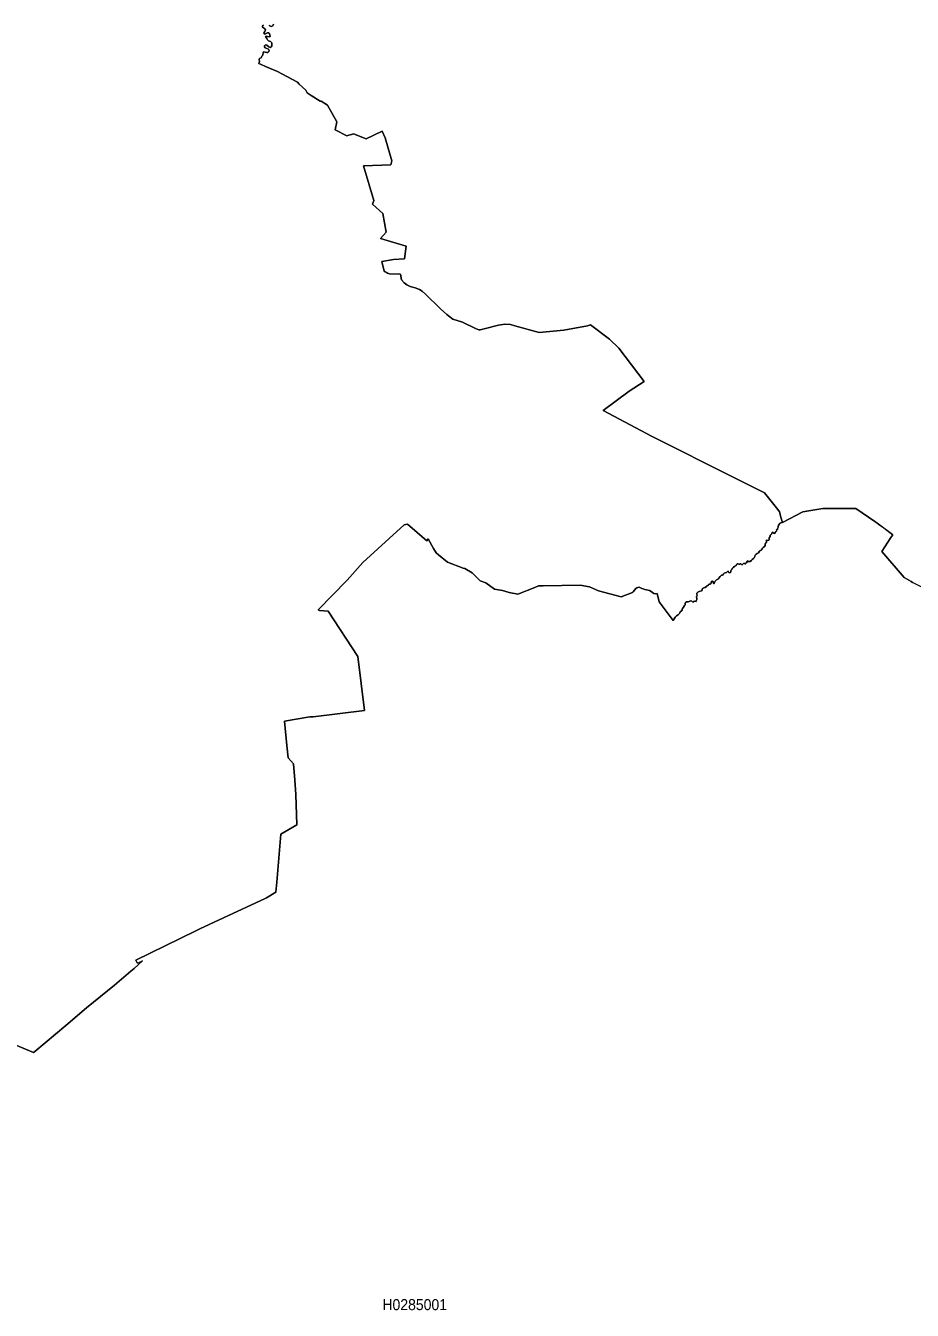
# Model space of a CAD drawing. Extents: x 369010 to 739155, y 6377141 to 6616555.
# Drawn here: x 659701 to 667748, y 6430032 to 6441688 of the extents above; entities that cross this region are included whole.
import ezdxf
from ezdxf.enums import TextEntityAlignment as Align

# ---------------------------------------------------------------- set-up
doc = ezdxf.new("R2010")
doc.units = 0
doc.header["$LTSCALE"] = 40
doc.layers.add('1', color=7, linetype='Continuous', lineweight=13)
doc.layers.add('2', color=7, linetype='Continuous')

msp = doc.modelspace()

# ---------------------------------------------------------------- linework, layer by layer
at = {"layer": '1'}
for points in [[(661858.61, 6441693.51), (661850.16, 6441685.4), (661850.66, 6441675.47), (661867.71, 6441663.71), (661878.3, 6441649.65), (661871.68, 6441635.25), (661861.25, 6441619.52), (661865.39, 6441613.9), (661872.51, 6441611.58), (661896.84, 6441624.16), (661907.76, 6441622.34), (661912.73, 6441616.05), (661919.51, 6441590.4), (661909.25, 6441585.6), (661896.18, 6441590.4), (661883.76, 6441593.21), (661877.47, 6441588.74), (661890.38, 6441571.69), (661895.68, 6441560.61), (661904.78, 6441551.17), (661921.66, 6441543.23), (661935.23, 6441532.64), (661935.73, 6441504.67), (661929.77, 6441495.23), (661918.85, 6441491.26), (661906.93, 6441495.73), (661889.72, 6441511.62), (661876.98, 6441514.1), (661869.36, 6441506.49), (661867.71, 6441496.56), (661874.83, 6441487.62), (661903.46, 6441474.21), (661909.25, 6441464.45), (661907.26, 6441453.36), (661897.17, 6441446.08), (661889.06, 6441443.76), (661872.84, 6441448.72), (661860.1, 6441450.05), (661854.63, 6441446.08), (661852.48, 6441421.42), (661843.71, 6441410.82), (661837.09, 6441397.92), (661823.68, 6441389.31), (661821.04, 6441380.54), (661822.69, 6441363.66), (661816.07, 6441343.63), (661837.59, 6441335.69), (661877.64, 6441317.15), (661987.37, 6441271.8), (662071.28, 6441227.94), (662166.61, 6441176.14), (662183.49, 6441158.6), (662244.73, 6441102.32), (662255.98, 6441079.65), (662291.4, 6441055.16), (662372.66, 6441002.69), (662383.92, 6441003.52), (662440.19, 6440967.94), (662524.76, 6440814.51), (662508.54, 6440742.68), (662614.46, 6440689.23), (662634.65, 6440695.52), (662658.65, 6440701.31), (662674.87, 6440707.27), (662790.56, 6440662.91), (662937.2, 6440731.76), (662964.34, 6440669.37), (663023.59, 6440463.15), (663015.15, 6440424.75), (662766.73, 6440414.99), (662860.9, 6440101.19), (662849.31, 6440068.75)], [(664048.72, 6438978.91), (663990.96, 6438970.47), (663863.36, 6438938.36), (663824.79, 6438928.76), (663814.7, 6438929.09), (663782.09, 6438940.68), (663663.76, 6438997.94), (663577.86, 6439026.57), (663537.15, 6439056.86), (663521.59, 6439068.94), (663465.81, 6439118.1), (663330.6, 6439250.67), (663300.48, 6439278.14), (663274.99, 6439295.52), (663234.77, 6439309.75), (663190.42, 6439321.5), (663160.63, 6439335.4), (663136.96, 6439356.09), (663112.96, 6439382.57), (663102.2, 6439433.05), (663001.25, 6439437.69), (662984.86, 6439441.33), (662974.1, 6439447.62), (662962.35, 6439455.73), (662953.41, 6439460.19), (662932.73, 6439549.24), (663039.48, 6439567.61), (663138.78, 6439571.91), (663155.16, 6439688.59), (662920.98, 6439756.12), (662971.79, 6439814.7), (662942.16, 6439983.85), (662849.31, 6440068.75), (662860.9, 6440101.19), (662766.73, 6440414.99), (663015.15, 6440424.75), (663023.59, 6440463.15), (662964.34, 6440669.37), (662937.2, 6440731.76), (662790.56, 6440662.91), (662674.87, 6440707.27), (662658.65, 6440701.31), (662634.65, 6440695.52), (662614.46, 6440689.23), (662508.54, 6440742.68), (662524.76, 6440814.51), (662440.19, 6440967.94), (662383.92, 6441003.52), (662372.66, 6441002.69), (662291.4, 6441055.16), (662255.98, 6441079.65), (662244.73, 6441102.32), (662183.49, 6441158.6), (662166.61, 6441176.14), (662071.28, 6441227.94), (661987.37, 6441271.8), (661877.64, 6441317.15), (661837.59, 6441335.69), (661816.07, 6441343.63), (661822.69, 6441363.66), (661821.04, 6441380.54), (661823.68, 6441389.31), (661837.09, 6441397.92), (661843.71, 6441410.82), (661852.48, 6441421.42), (661854.63, 6441446.08), (661860.1, 6441450.05), (661872.84, 6441448.72), (661889.06, 6441443.76), (661897.17, 6441446.08), (661907.26, 6441453.36), (661909.25, 6441464.45), (661903.46, 6441474.21), (661874.83, 6441487.62), (661867.71, 6441496.56), (661869.36, 6441506.49), (661876.98, 6441514.1), (661889.72, 6441511.62), (661906.93, 6441495.73), (661918.85, 6441491.26), (661929.77, 6441495.23), (661935.73, 6441504.67), (661935.23, 6441532.64), (661921.66, 6441543.23), (661904.78, 6441551.17), (661895.68, 6441560.61), (661890.38, 6441571.69), (661877.47, 6441588.74), (661883.76, 6441593.21), (661896.18, 6441590.4), (661909.25, 6441585.6), (661919.51, 6441590.4), (661912.73, 6441616.05), (661907.76, 6441622.34), (661896.84, 6441624.16), (661872.51, 6441611.58), (661865.39, 6441613.9), (661861.25, 6441619.52), (661871.68, 6441635.25), (661878.3, 6441649.65)], [(661878.3, 6441649.65), (661867.71, 6441663.71), (661850.66, 6441675.47), (661850.16, 6441685.4), (661858.61, 6441693.51)], [(661911.4, 6441690.86), (661928.28, 6441680.6), (661943.34, 6441687.55), (661949.14, 6441702.77)], [(661949.14, 6441702.77), (661943.34, 6441687.55), (661928.28, 6441680.6), (661911.4, 6441690.86)], [(662849.31, 6440068.75), (662942.16, 6439983.85), (662971.79, 6439814.7), (662920.98, 6439756.12), (663155.16, 6439688.59), (663138.78, 6439571.91), (663039.48, 6439567.61), (662932.73, 6439549.24), (662953.41, 6439460.19), (662962.35, 6439455.73), (662974.1, 6439447.62), (662984.86, 6439441.33), (663001.25, 6439437.69), (663102.2, 6439433.05), (663112.96, 6439382.57), (663136.96, 6439356.09), (663160.63, 6439335.4), (663190.42, 6439321.5), (663234.77, 6439309.75), (663274.99, 6439295.52), (663300.48, 6439278.14), (663330.6, 6439250.67), (663465.81, 6439118.1), (663521.59, 6439068.94), (663537.15, 6439056.86), (663577.86, 6439026.57), (663663.76, 6438997.94), (663782.09, 6438940.68), (663814.7, 6438929.09), (663824.79, 6438928.76), (663863.36, 6438938.36), (663990.96, 6438970.47), (664048.72, 6438978.91), (664101.18, 6438977.09), (664139.42, 6438964.68), (664362.02, 6438903.77), (664584.46, 6438924.62), (664798.95, 6438966), (664828.08, 6438972.79), (664999.04, 6438844.02), (665084.78, 6438760.77), (665315.16, 6438458.56), (665177.95, 6438372.67), (664942.44, 6438194.92), (665379.54, 6437964.87), (665633.59, 6437836.93), (665874.89, 6437716.44), (666406.66, 6437448.16), (666528.3, 6437297.72), (666540.88, 6437276.04), (666547.33, 6437256.34), (666551.14, 6437236.48), (666569.51, 6437180.87), (666753.39, 6437276.04), (666936.43, 6437305.99), (667236.16, 6437307.32), (667406.13, 6437188.32), (667417.72, 6437182.53), (667441.06, 6437165.98), (667489.05, 6437132.05), (667569.98, 6437068), (667552.11, 6437044.33), (667470.18, 6436917.56), (667674.42, 6436682.21), (667736.48, 6436643.65), (667749.55, 6436635.54)], [(666149.79, 6436791.11), (666152.77, 6436798.56), (666158.23, 6436803.86), (666165.35, 6436804.19), (666174.45, 6436801.04), (666181.9, 6436801.04), (666186.2, 6436805.18), (666192, 6436805.51), (666196.47, 6436798.06), (666202.75, 6436796.74), (666209.21, 6436802.7), (666214.34, 6436809.48), (666222.45, 6436810.48), (666227.08, 6436805.84), (666234.53, 6436803.86), (666237.51, 6436810.48), (666238.34, 6436816.93), (666242.97, 6436818.25), (666247.44, 6436818.59), (666245.62, 6436826.69), (666247.44, 6436829.84), (666252.41, 6436830.83), (666259.52, 6436826.69), (666269.95, 6436826.03), (666278.39, 6436827.03), (666284.18, 6436836.13), (666293.62, 6436845.56), (666306.86, 6436853.67), (666311.16, 6436858.14), (666318.94, 6436871.22), (666322.74, 6436883.46), (666329.2, 6436891.9), (666340.95, 6436899.35), (666350.72, 6436905.81), (666357, 6436913.58), (666359.16, 6436919.71), (666364.12, 6436923.02), (666373.22, 6436926.49), (666377.03, 6436930.13), (666383.65, 6436940.89), (666388.45, 6436946.69), (666394.9, 6436953.14), (666406.32, 6436960.92), (666412.12, 6436972.67), (666410.79, 6436983.92), (666416.25, 6436991.54), (666424.7, 6436997.66), (666424.7, 6437007.43), (666420.56, 6437014.87), (666425.03, 6437018.84), (666437.11, 6437017.52), (666444.89, 6437020.33), (666449.02, 6437028.78), (666449.02, 6437035.4), (666450.02, 6437041.19), (666457.47, 6437052.44), (666456.47, 6437060.55), (666457.8, 6437065.85), (666462.93, 6437067.34), (666469.38, 6437073.79), (666471.7, 6437080.91), (666475.84, 6437088.03), (666480.8, 6437091), (666485.27, 6437088.03), (666488.91, 6437081.9), (666497.68, 6437081.57), (666503.81, 6437088.36), (666504.8, 6437095.47), (666512.25, 6437098.12), (666517.21, 6437103.25), (666513.57, 6437111.69), (666515.23, 6437114.34), (666523.67, 6437115.66), (666524.16, 6437124.27), (666526.31, 6437129.73), (666531.61, 6437141.15), (666534.42, 6437155.39), (666548.49, 6437173.92), (666559.08, 6437180.05), (666569.51, 6437180.87), (666551.14, 6437236.48), (666547.33, 6437256.34), (666540.88, 6437276.04), (666528.3, 6437297.72), (666406.66, 6437448.16), (665874.89, 6437716.44), (665633.59, 6437836.93), (665379.54, 6437964.87), (664942.44, 6438194.92), (665177.95, 6438372.67), (665315.16, 6438458.56), (665084.78, 6438760.77), (664999.04, 6438844.02), (664828.08, 6438972.79), (664798.95, 6438966), (664584.46, 6438924.62), (664362.02, 6438903.77), (664139.42, 6438964.68), (664101.18, 6438977.09), (664048.72, 6438978.91)], [(668149.74, 6436663.67), (668115.15, 6436620.31), (668084.04, 6436586.22), (668037.04, 6436550.14), (668012.87, 6436537.23), (667963.06, 6436517.04), (667954.12, 6436531.27), (667870.21, 6436574.14), (667749.55, 6436635.54), (667736.48, 6436643.65), (667674.42, 6436682.21), (667470.18, 6436917.56), (667552.11, 6437044.33), (667569.98, 6437068), (667441.06, 6437165.98), (667417.72, 6437182.53), (667406.13, 6437188.32), (667236.16, 6437307.32), (666936.43, 6437305.99), (666753.39, 6437276.04), (666569.51, 6437180.87)], [(659475.84, 6432495.95), (659770.94, 6432370), (659782.69, 6432380.76), (660065.54, 6432616.6), (660254.04, 6432775.82), (660506.44, 6432982.37), (660655.89, 6433110.47), (660685.84, 6433132.48), (660760.49, 6433201.33), (660740.63, 6433190.08), (660726.06, 6433182.3), (660712.49, 6433183.29), (660705.21, 6433196.03), (660700.74, 6433210.1), (661240.28, 6433472.92), (661281.49, 6433492.29), (661494.66, 6433593.24), (661874.33, 6433768.35), (661885.75, 6433773.81), (661972.14, 6433826.77), (661981.58, 6433917.13), (662016, 6434351.91), (662161.64, 6434435.33), (662151.55, 6434711.39), (662144.1, 6434840.65), (662131.19, 6434991.42), (662081.87, 6435043.55), (662071.11, 6435155.44), (662050.76, 6435378.53), (662278.32, 6435415.44), (662310.1, 6435417.92), (662776.16, 6435473.7), (662713.76, 6435963.76), (662445.65, 6436376.85), (662368.19, 6436382.15), (662356.11, 6436386.95), (662618.43, 6436657.72), (662760.44, 6436817.43), (663135.47, 6437159.19), (663165.76, 6437165.48), (663341.19, 6437012.72), (663353.27, 6437030.93), (663402.59, 6436945.03), (663427.58, 6436904.32), (663447.28, 6436888.1), (663529.04, 6436819.08), (663670.71, 6436766.29), (663685.27, 6436762.98), (663753.63, 6436722.92), (663826.61, 6436651.26), (663878.42, 6436633.88), (663955.38, 6436575.46), (664027.2, 6436562.55), (664087.78, 6436545.34), (664168.88, 6436531.1), (664321.47, 6436591.51), (664354.9, 6436604.09), (664397.44, 6436605.42), (664733.91, 6436612.2), (664817.49, 6436596.64), (664899.08, 6436560.9), (665106.13, 6436505.78), (665206.75, 6436544.34), (665215.19, 6436550.14), (665239.19, 6436580.76), (665246.47, 6436587.04), (665256.24, 6436591.51), (665267.49, 6436592.18), (665294.14, 6436581.91), (665305.56, 6436579.1), (665320.29, 6436572.32), (665335.68, 6436570), (665361.17, 6436562.55), (665377.06, 6436555.27)], [(664087.78, 6436545.34), (664027.2, 6436562.55), (663955.38, 6436575.46), (663878.42, 6436633.88), (663826.61, 6436651.26), (663753.63, 6436722.92), (663685.27, 6436762.98), (663670.71, 6436766.29), (663529.04, 6436819.08), (663447.28, 6436888.1), (663427.58, 6436904.32), (663402.59, 6436945.03), (663353.27, 6437030.93), (663341.19, 6437012.72), (663165.76, 6437165.48), (663135.47, 6437159.19), (662760.44, 6436817.43), (662618.43, 6436657.72), (662356.11, 6436386.95), (662368.19, 6436382.15), (662445.65, 6436376.85), (662713.76, 6435963.76), (662776.16, 6435473.7), (662310.1, 6435417.92), (662278.32, 6435415.44), (662050.76, 6435378.53), (662071.11, 6435155.44), (662081.87, 6435043.55), (662131.19, 6434991.42), (662144.1, 6434840.65), (662151.55, 6434711.39), (662161.64, 6434435.33), (662016, 6434351.91), (661981.58, 6433917.13), (661972.14, 6433826.77), (661885.75, 6433773.81), (661874.33, 6433768.35), (661494.66, 6433593.24), (661281.49, 6433492.29), (661240.28, 6433472.92), (660700.74, 6433210.1), (660705.21, 6433196.03), (660712.49, 6433183.29), (660726.06, 6433182.3), (660740.63, 6433190.08), (660760.49, 6433201.33), (660685.84, 6433132.48), (660655.89, 6433110.47), (660506.44, 6432982.37), (660254.04, 6432775.82), (660065.54, 6432616.6), (659782.69, 6432380.76), (659770.94, 6432370), (659475.84, 6432495.95)], [(666569.51, 6437180.87), (666559.08, 6437180.05), (666548.49, 6437173.92), (666534.42, 6437155.39), (666531.61, 6437141.15), (666526.31, 6437129.73), (666524.16, 6437124.27), (666523.67, 6437115.66), (666515.23, 6437114.34), (666513.57, 6437111.69), (666517.21, 6437103.25), (666512.25, 6437098.12), (666504.8, 6437095.47), (666503.81, 6437088.36), (666497.68, 6437081.57), (666488.91, 6437081.9), (666485.27, 6437088.03), (666480.8, 6437091), (666475.84, 6437088.03), (666471.7, 6437080.91), (666469.38, 6437073.79), (666462.93, 6437067.34), (666457.8, 6437065.85), (666456.47, 6437060.55), (666457.47, 6437052.44), (666450.02, 6437041.19), (666449.02, 6437035.4), (666449.02, 6437028.78), (666444.89, 6437020.33), (666437.11, 6437017.52), (666425.03, 6437018.84), (666420.56, 6437014.87), (666424.7, 6437007.43), (666424.7, 6436997.66), (666416.25, 6436991.54), (666410.79, 6436983.92), (666412.12, 6436972.67), (666406.32, 6436960.92), (666394.9, 6436953.14), (666388.45, 6436946.69), (666383.65, 6436940.89), (666377.03, 6436930.13), (666373.22, 6436926.49), (666364.12, 6436923.02), (666359.16, 6436919.71), (666357, 6436913.58), (666350.72, 6436905.81), (666340.95, 6436899.35), (666329.2, 6436891.9), (666322.74, 6436883.46), (666318.94, 6436871.22), (666311.16, 6436858.14), (666306.86, 6436853.67), (666293.62, 6436845.56), (666284.18, 6436836.13), (666278.39, 6436827.03), (666269.95, 6436826.03), (666259.52, 6436826.69), (666252.41, 6436830.83), (666247.44, 6436829.84), (666245.62, 6436826.69), (666247.44, 6436818.59), (666242.97, 6436818.25), (666238.34, 6436816.93), (666237.51, 6436810.48), (666234.53, 6436803.86), (666227.08, 6436805.84), (666222.45, 6436810.48), (666214.34, 6436809.48), (666209.21, 6436802.7), (666202.75, 6436796.74), (666196.47, 6436798.06), (666192, 6436805.51), (666186.2, 6436805.18), (666181.9, 6436801.04), (666174.45, 6436801.04), (666165.35, 6436804.19), (666158.23, 6436803.86), (666152.77, 6436798.56), (666149.79, 6436791.11), (666146.15, 6436786.31), (666135.89, 6436783.33), (666129.93, 6436779.86), (666125.46, 6436773.07), (666117.69, 6436768.77), (666113.05, 6436763.97), (666110.9, 6436754.87), (666102.79, 6436748.41), (666101.14, 6436743.78), (666101.47, 6436732.85), (666096.83, 6436725.08), (666084.58, 6436724.25), (666081.27, 6436727.39), (666080.94, 6436733.85), (666077.14, 6436737.49), (666069.36, 6436734.51), (666062.74, 6436725.41), (666047.84, 6436721.93), (666040.73, 6436720.94), (666035.26, 6436715.15)], [(666035.26, 6436715.15), (666031.29, 6436705.38), (666024.18, 6436701.74), (666016.4, 6436700.75), (666004.15, 6436691.64), (665989.75, 6436673.11), (665985.28, 6436665.33), (665971.38, 6436660.2), (665957.97, 6436648.12), (665953.51, 6436636.53), (665951.19, 6436631.23), (665948.37, 6436626.77), (665944.4, 6436625.77), (665942.09, 6436627.43), (665941.26, 6436636.2), (665940.93, 6436644.31), (665934.31, 6436648.78), (665927.85, 6436647.45), (665922.06, 6436642.99), (665921.07, 6436633.22), (665919.41, 6436623.12), (665914.28, 6436619.98), (665903.85, 6436620.31), (665898.39, 6436617), (665894.42, 6436609.22), (665888.96, 6436606.91), (665883.66, 6436606.91), (665877.21, 6436598.13), (665871.08, 6436591.02), (665863.31, 6436588.87), (665855.03, 6436587.04), (665850.4, 6436585.39), (665844.6, 6436579.76), (665841.62, 6436570.16), (665833.85, 6436561.06), (665813.16, 6436554.94), (665801.08, 6436548.32), (665792.97, 6436539.21), (665792.97, 6436528.95), (665794.29, 6436517.53), (665791.64, 6436512.4), (665787.84, 6436508.1), (665788, 6436498.5), (665791.31, 6436492.38), (665793.13, 6436485.59), (665791.64, 6436480.79), (665788, 6436476.49), (665786.68, 6436468.71), (665784.69, 6436463.58), (665776.91, 6436466.72), (665772.44, 6436467.39), (665763.34, 6436461.92), (665757.22, 6436458.61), (665746.79, 6436467.05), (665736.7, 6436468.05), (665729.58, 6436467.72), (665722.79, 6436462.59), (665713.03, 6436460.93), (665705.08, 6436460.93), (665695.15, 6436460.27), (665690.02, 6436454.15), (665687.38, 6436445.37), (665687.38, 6436434.28), (665679.93, 6436426.18), (665670.33, 6436413.1), (665662.55, 6436400.52), (665660.07, 6436388.94), (665651.96, 6436379.17), (665640.21, 6436369.74), (665637.39, 6436362.29), (665634.41, 6436354.84), (665622.17, 6436343.42), (665607.11, 6436333.16), (665594.53, 6436319.76), (665576.32, 6436291.12), (665449.88, 6436460.27), (665431.01, 6436534.75), (665417.93, 6436531.93), (665400.39, 6436535.41), (665377.06, 6436555.27), (665361.17, 6436562.55), (665335.68, 6436570), (665320.29, 6436572.32), (665305.56, 6436579.1), (665294.14, 6436581.91), (665267.49, 6436592.18), (665256.24, 6436591.51), (665246.47, 6436587.04), (665239.19, 6436580.76), (665215.19, 6436550.14), (665206.75, 6436544.34), (665106.13, 6436505.78), (664899.08, 6436560.9), (664817.49, 6436596.64), (664733.91, 6436612.2), (664397.44, 6436605.42), (664354.9, 6436604.09), (664321.47, 6436591.51), (664168.88, 6436531.1), (664087.78, 6436545.34)], [(665377.06, 6436555.27), (665400.39, 6436535.41), (665417.93, 6436531.93), (665431.01, 6436534.75), (665449.88, 6436460.27), (665576.32, 6436291.12), (665594.53, 6436319.76), (665607.11, 6436333.16), (665622.17, 6436343.42), (665634.41, 6436354.84), (665637.39, 6436362.29), (665640.21, 6436369.74), (665651.96, 6436379.17), (665660.07, 6436388.94), (665662.55, 6436400.52), (665670.33, 6436413.1), (665679.93, 6436426.18), (665687.38, 6436434.28), (665687.38, 6436445.37), (665690.02, 6436454.15), (665695.15, 6436460.27), (665705.08, 6436460.93), (665713.03, 6436460.93), (665722.79, 6436462.59), (665729.58, 6436467.72), (665736.7, 6436468.05), (665746.79, 6436467.05), (665757.22, 6436458.61), (665763.34, 6436461.92), (665772.44, 6436467.39), (665776.91, 6436466.72), (665784.69, 6436463.58), (665786.68, 6436468.71), (665788, 6436476.49), (665791.64, 6436480.79), (665793.13, 6436485.59), (665791.31, 6436492.38), (665788, 6436498.5), (665787.84, 6436508.1), (665791.64, 6436512.4), (665794.29, 6436517.53), (665792.97, 6436528.95), (665792.97, 6436539.21), (665801.08, 6436548.32), (665813.16, 6436554.94), (665833.85, 6436561.06), (665841.62, 6436570.16), (665844.6, 6436579.76), (665850.4, 6436585.39), (665855.03, 6436587.04), (665863.31, 6436588.87), (665871.08, 6436591.02), (665877.21, 6436598.13), (665883.66, 6436606.91), (665888.96, 6436606.91), (665894.42, 6436609.22), (665898.39, 6436617), (665903.85, 6436620.31), (665914.28, 6436619.98), (665919.41, 6436623.12), (665921.07, 6436633.22), (665922.06, 6436642.99), (665927.85, 6436647.45), (665934.31, 6436648.78), (665940.93, 6436644.31), (665941.26, 6436636.2), (665942.09, 6436627.43), (665944.4, 6436625.77), (665948.37, 6436626.77), (665951.19, 6436631.23), (665953.51, 6436636.53), (665957.97, 6436648.12), (665971.38, 6436660.2), (665985.28, 6436665.33), (665989.75, 6436673.11), (666004.15, 6436691.64), (666016.4, 6436700.75), (666024.18, 6436701.74), (666031.29, 6436705.38), (666035.26, 6436715.15), (666040.73, 6436720.94), (666047.84, 6436721.93), (666062.74, 6436725.41), (666069.36, 6436734.51), (666077.14, 6436737.49), (666080.94, 6436733.85), (666081.27, 6436727.39), (666084.58, 6436724.25), (666096.83, 6436725.08), (666101.47, 6436732.85), (666101.14, 6436743.78), (666102.79, 6436748.41), (666110.9, 6436754.87), (666113.05, 6436763.97), (666117.69, 6436768.77), (666125.46, 6436773.07), (666129.93, 6436779.86), (666135.89, 6436783.33), (666146.15, 6436786.31), (666149.79, 6436791.11)]]:
    msp.add_lwpolyline(points, dxfattribs=at)

# ---------------------------------------------------------------- texts
at = {"layer": '2', "width": 0.95}
msp.add_text('H0285001', height=100, dxfattribs=at).set_placement((663231.57, 6430033.09), align=Align.CENTER)

doc.saveas('drawing.dxf')
